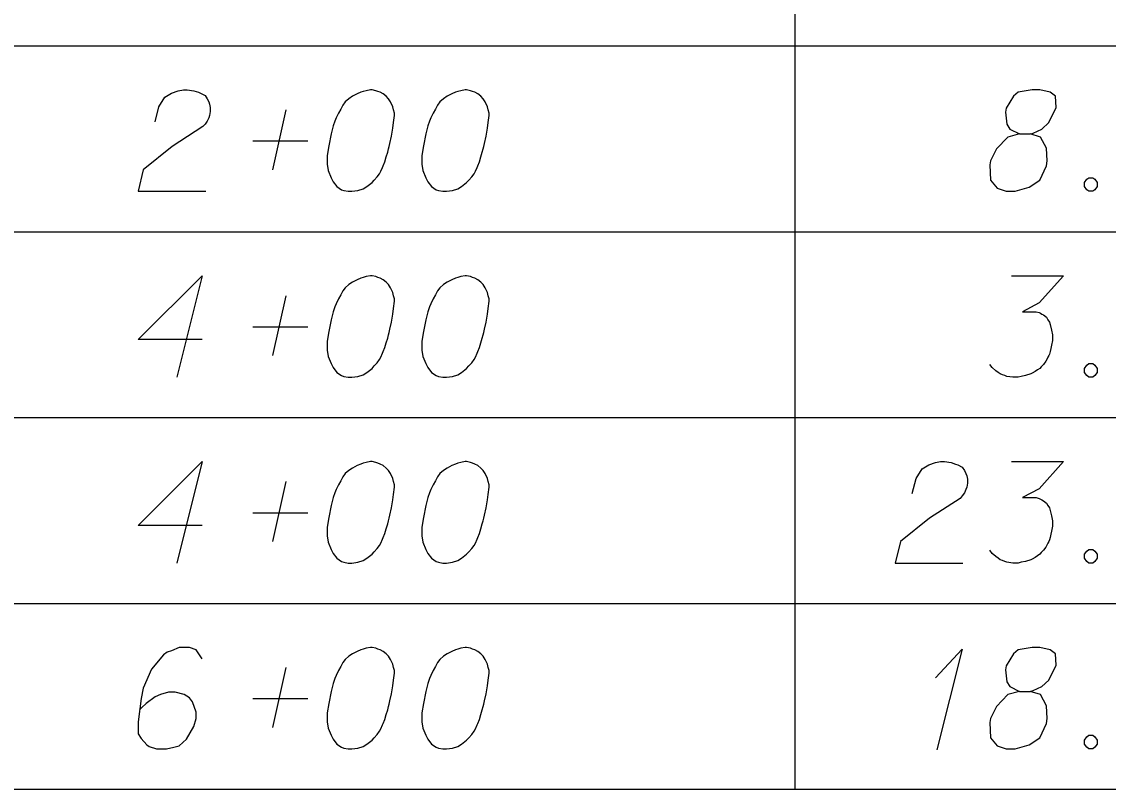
# Model space of a CAD drawing. Extents: x 2074207 to 2076812, y 516372 to 523312.
# Drawn here: x 2076345.6 to 2076397, y 517302 to 517338.3 of the extents above; entities that cross this region are included whole.
import ezdxf

# ---------------------------------------------------------------- set-up
doc = ezdxf.new("R2010")
doc.units = 0
for name, color, linetype in [('Prop DirtTable_ Soil Test Results - Outline (Major)', 7, 'Continuous'), ('Prop DirtTable_ Soil Test Results - Outline (Minor)', 7, 'Continuous'), ('Prop DirtTable_ Soil Test Results - Tx (Sample Data)', 7, 'Continuous')]:
    doc.layers.add(name, color=color, linetype=linetype)

msp = doc.modelspace()

# ---------------------------------------------------------------- linework, layer by layer
at = {"layer": 'Prop DirtTable_ Soil Test Results - Outline (Major)'}
msp.add_line((2076260.609, 517301.985), (2076811.903, 517301.985), dxfattribs=at)
at = {"layer": 'Prop DirtTable_ Soil Test Results - Outline (Minor)'}
for p, q in [((2076382.2, 517345.985), (2076382.2, 517337.185)), ((2076260.609, 517337.185), (2076811.903, 517337.185)), ((2076260.609, 517337.185), (2076811.903, 517337.185)), ((2076382.2, 517337.185), (2076382.2, 517328.385)), ((2076260.609, 517328.385), (2076811.903, 517328.385)), ((2076260.609, 517328.385), (2076811.903, 517328.385)), ((2076382.2, 517328.385), (2076382.2, 517319.585)), ((2076260.609, 517319.585), (2076811.903, 517319.585)), ((2076260.609, 517319.585), (2076811.903, 517319.585)), ((2076382.2, 517319.585), (2076382.2, 517310.785)), ((2076260.609, 517310.785), (2076811.903, 517310.785)), ((2076260.609, 517310.785), (2076811.903, 517310.785)), ((2076382.2, 517310.785), (2076382.2, 517301.985)), ((2076260.609, 517301.985), (2076811.903, 517301.985))]:
    msp.add_line(p, q, dxfattribs=at)
at = {"layer": 'Prop DirtTable_ Soil Test Results - Tx (Sample Data)'}
for points in [[(2076351.927, 517333.586), (2076352.103, 517334.304), (2076352.386, 517334.758), (2076352.703, 517334.947), (2076353.02, 517335.06), (2076353.267, 517335.098), (2076353.444, 517335.098), (2076353.761, 517335.06), (2076353.973, 517334.985), (2076354.079, 517334.947), (2076354.29, 517334.833), (2076354.396, 517334.682), (2076354.467, 517334.531), (2076354.502, 517334.418), (2076354.537, 517334.267), (2076354.537, 517334.078), (2076354.502, 517333.889), (2076354.467, 517333.775), (2076354.396, 517333.624), (2076354.29, 517333.473), (2076354.185, 517333.359), (2076352.738, 517332.415), (2076351.363, 517331.318), (2076351.116, 517330.298), (2076354.326, 517330.298)], [(2076362.192, 517335.098), (2076362.122, 517335.098), (2076361.91, 517335.06), (2076361.769, 517335.022), (2076361.663, 517334.985), (2076361.487, 517334.909), (2076361.275, 517334.796), (2076361.099, 517334.682), (2076360.922, 517334.531), (2076360.816, 517334.38), (2076360.711, 517334.191), (2076360.605, 517334.002), (2076360.499, 517333.775), (2076360.428, 517333.624), (2076360.358, 517333.397), (2076360.252, 517333.019), (2076360.146, 517332.452), (2076360.076, 517331.999), (2076360.076, 517331.583), (2076360.111, 517331.281), (2076360.252, 517330.941), (2076360.358, 517330.752), (2076360.534, 517330.525), (2076360.746, 517330.374), (2076360.852, 517330.336), (2076361.063, 517330.298), (2076361.24, 517330.298), (2076361.522, 517330.336), (2076361.769, 517330.411), (2076361.945, 517330.525), (2076362.192, 517330.714), (2076362.298, 517330.827), (2076362.439, 517330.978), (2076362.545, 517331.129), (2076362.615, 517331.243), (2076362.686, 517331.432), (2076362.721, 517331.507), (2076362.792, 517331.696), (2076362.862, 517331.923), (2076362.933, 517332.15), (2076362.968, 517332.301), (2076363.003, 517332.415), (2076363.039, 517332.566), (2076363.109, 517332.906), (2076363.145, 517333.095), (2076363.18, 517333.284), (2076363.215, 517333.548), (2076363.25, 517333.889), (2076363.25, 517334.002), (2076363.215, 517334.153), (2076363.18, 517334.304), (2076363.074, 517334.531), (2076362.968, 517334.682), (2076362.862, 517334.796), (2076362.721, 517334.909), (2076362.58, 517334.985), (2076362.474, 517335.022), (2076362.369, 517335.06), (2076362.192, 517335.098)], [(2076366.672, 517335.098), (2076366.602, 517335.098), (2076366.39, 517335.06), (2076366.249, 517335.022), (2076366.143, 517334.985), (2076365.967, 517334.909), (2076365.755, 517334.796), (2076365.579, 517334.682), (2076365.402, 517334.531), (2076365.296, 517334.38), (2076365.191, 517334.191), (2076365.085, 517334.002), (2076364.979, 517333.775), (2076364.908, 517333.624), (2076364.838, 517333.397), (2076364.732, 517333.019), (2076364.626, 517332.452), (2076364.556, 517331.999), (2076364.556, 517331.583), (2076364.591, 517331.281), (2076364.732, 517330.941), (2076364.838, 517330.752), (2076365.014, 517330.525), (2076365.226, 517330.374), (2076365.332, 517330.336), (2076365.543, 517330.298), (2076365.72, 517330.298), (2076366.002, 517330.336), (2076366.249, 517330.411), (2076366.425, 517330.525), (2076366.672, 517330.714), (2076366.778, 517330.827), (2076366.919, 517330.978), (2076367.025, 517331.129), (2076367.095, 517331.243), (2076367.166, 517331.432), (2076367.201, 517331.507), (2076367.272, 517331.696), (2076367.342, 517331.923), (2076367.413, 517332.15), (2076367.448, 517332.301), (2076367.483, 517332.415), (2076367.519, 517332.566), (2076367.589, 517332.906), (2076367.625, 517333.095), (2076367.66, 517333.284), (2076367.695, 517333.548), (2076367.73, 517333.889), (2076367.73, 517334.002), (2076367.695, 517334.153), (2076367.66, 517334.304), (2076367.554, 517334.531), (2076367.448, 517334.682), (2076367.342, 517334.796), (2076367.201, 517334.909), (2076367.06, 517334.985), (2076366.954, 517335.022), (2076366.849, 517335.06), (2076366.672, 517335.098)], [(2076392.847, 517333.019), (2076393.34, 517333.019), (2076393.482, 517333.057), (2076393.905, 517333.246), (2076394.222, 517333.548), (2076394.575, 517334.267), (2076394.54, 517334.796), (2076394.293, 517334.985), (2076393.799, 517335.098), (2076393.446, 517335.098), (2076392.776, 517334.985), (2076392.564, 517334.796), (2076392.212, 517334.229), (2076392.176, 517334.04), (2076392.247, 517333.473), (2076392.388, 517333.246), (2076392.847, 517333.019), (2076392.282, 517332.868), (2076391.753, 517332.301), (2076391.471, 517331.734), (2076391.436, 517331.545), (2076391.471, 517330.827), (2076391.788, 517330.449), (2076392.212, 517330.298), (2076392.635, 517330.298), (2076393.305, 517330.487), (2076393.799, 517330.827), (2076394.117, 517331.507), (2076394.152, 517331.734), (2076394.117, 517332.339), (2076393.834, 517332.868), (2076393.34, 517333.019)], [(2076357.5, 517331.318), (2076358.135, 517334.153)], [(2076356.548, 517332.679), (2076359.158, 517332.679)], [(2076396.127, 517330.941), (2076396.304, 517330.941), (2076396.409, 517330.865), (2076396.515, 517330.714), (2076396.515, 517330.525), (2076396.409, 517330.374), (2076396.304, 517330.298), (2076396.127, 517330.298), (2076396.021, 517330.374), (2076395.916, 517330.525), (2076395.916, 517330.714), (2076396.021, 517330.865), (2076396.127, 517330.941)], [(2076354.149, 517323.274), (2076351.116, 517323.274), (2076354.149, 517326.298), (2076352.95, 517321.498)], [(2076362.192, 517326.298), (2076362.122, 517326.298), (2076361.91, 517326.26), (2076361.769, 517326.222), (2076361.663, 517326.185), (2076361.487, 517326.109), (2076361.275, 517325.996), (2076361.099, 517325.882), (2076360.922, 517325.731), (2076360.816, 517325.58), (2076360.711, 517325.391), (2076360.605, 517325.202), (2076360.499, 517324.975), (2076360.428, 517324.824), (2076360.358, 517324.597), (2076360.252, 517324.219), (2076360.146, 517323.652), (2076360.076, 517323.199), (2076360.076, 517322.783), (2076360.111, 517322.481), (2076360.252, 517322.141), (2076360.358, 517321.952), (2076360.534, 517321.725), (2076360.746, 517321.574), (2076360.852, 517321.536), (2076361.063, 517321.498), (2076361.24, 517321.498), (2076361.522, 517321.536), (2076361.769, 517321.611), (2076361.945, 517321.725), (2076362.192, 517321.914), (2076362.298, 517322.027), (2076362.439, 517322.178), (2076362.545, 517322.329), (2076362.615, 517322.443), (2076362.686, 517322.632), (2076362.721, 517322.707), (2076362.792, 517322.896), (2076362.862, 517323.123), (2076362.933, 517323.35), (2076362.968, 517323.501), (2076363.003, 517323.615), (2076363.039, 517323.766), (2076363.109, 517324.106), (2076363.145, 517324.295), (2076363.18, 517324.484), (2076363.215, 517324.748), (2076363.25, 517325.089), (2076363.25, 517325.202), (2076363.215, 517325.353), (2076363.18, 517325.504), (2076363.074, 517325.731), (2076362.968, 517325.882), (2076362.862, 517325.996), (2076362.721, 517326.109), (2076362.58, 517326.185), (2076362.474, 517326.222), (2076362.369, 517326.26), (2076362.192, 517326.298)], [(2076366.672, 517326.298), (2076366.602, 517326.298), (2076366.39, 517326.26), (2076366.249, 517326.222), (2076366.143, 517326.185), (2076365.967, 517326.109), (2076365.755, 517325.996), (2076365.579, 517325.882), (2076365.402, 517325.731), (2076365.296, 517325.58), (2076365.191, 517325.391), (2076365.085, 517325.202), (2076364.979, 517324.975), (2076364.908, 517324.824), (2076364.838, 517324.597), (2076364.732, 517324.219), (2076364.626, 517323.652), (2076364.556, 517323.199), (2076364.556, 517322.783), (2076364.591, 517322.481), (2076364.732, 517322.141), (2076364.838, 517321.952), (2076365.014, 517321.725), (2076365.226, 517321.574), (2076365.332, 517321.536), (2076365.543, 517321.498), (2076365.72, 517321.498), (2076366.002, 517321.536), (2076366.249, 517321.611), (2076366.425, 517321.725), (2076366.672, 517321.914), (2076366.778, 517322.027), (2076366.919, 517322.178), (2076367.025, 517322.329), (2076367.095, 517322.443), (2076367.166, 517322.632), (2076367.201, 517322.707), (2076367.272, 517322.896), (2076367.342, 517323.123), (2076367.413, 517323.35), (2076367.448, 517323.501), (2076367.483, 517323.615), (2076367.519, 517323.766), (2076367.589, 517324.106), (2076367.625, 517324.295), (2076367.66, 517324.484), (2076367.695, 517324.748), (2076367.73, 517325.089), (2076367.73, 517325.202), (2076367.695, 517325.353), (2076367.66, 517325.504), (2076367.554, 517325.731), (2076367.448, 517325.882), (2076367.342, 517325.996), (2076367.201, 517326.109), (2076367.06, 517326.185), (2076366.954, 517326.222), (2076366.849, 517326.26), (2076366.672, 517326.298)], [(2076392.459, 517326.298), (2076394.928, 517326.298), (2076393.764, 517325.013), (2076392.988, 517324.597), (2076393.623, 517324.597), (2076393.764, 517324.559), (2076393.834, 517324.522), (2076393.905, 517324.484), (2076393.975, 517324.446), (2076394.117, 517324.333), (2076394.187, 517324.219), (2076394.258, 517324.106), (2076394.293, 517323.992), (2076394.363, 517323.728), (2076394.399, 517323.501), (2076394.399, 517323.388), (2076394.399, 517323.237), (2076394.363, 517323.01), (2076394.328, 517322.859), (2076394.293, 517322.707), (2076394.258, 517322.594), (2076394.222, 517322.518), (2076394.187, 517322.443), (2076394.152, 517322.367), (2076394.081, 517322.254), (2076393.975, 517322.103), (2076393.87, 517321.989), (2076393.799, 517321.914), (2076393.693, 517321.838), (2076393.587, 517321.763), (2076393.446, 517321.687), (2076393.376, 517321.649), (2076393.129, 517321.574), (2076392.917, 517321.536), (2076392.776, 517321.498), (2076392.529, 517321.498), (2076392.247, 517321.536), (2076392.141, 517321.574), (2076392.035, 517321.611), (2076391.929, 517321.649), (2076391.824, 517321.725), (2076391.718, 517321.8), (2076391.541, 517321.952), (2076391.436, 517322.103)], [(2076357.5, 517322.518), (2076358.135, 517325.353)], [(2076356.548, 517323.879), (2076359.158, 517323.879)], [(2076396.127, 517322.141), (2076396.304, 517322.141), (2076396.409, 517322.065), (2076396.515, 517321.914), (2076396.515, 517321.725), (2076396.409, 517321.574), (2076396.304, 517321.498), (2076396.127, 517321.498), (2076396.021, 517321.574), (2076395.916, 517321.725), (2076395.916, 517321.914), (2076396.021, 517322.065), (2076396.127, 517322.141)], [(2076354.149, 517314.474), (2076351.116, 517314.474), (2076354.149, 517317.498), (2076352.95, 517312.698)], [(2076362.192, 517317.498), (2076362.122, 517317.498), (2076361.91, 517317.46), (2076361.769, 517317.422), (2076361.663, 517317.385), (2076361.487, 517317.309), (2076361.275, 517317.196), (2076361.099, 517317.082), (2076360.922, 517316.931), (2076360.816, 517316.78), (2076360.711, 517316.591), (2076360.605, 517316.402), (2076360.499, 517316.175), (2076360.428, 517316.024), (2076360.358, 517315.797), (2076360.252, 517315.419), (2076360.146, 517314.852), (2076360.076, 517314.399), (2076360.076, 517313.983), (2076360.111, 517313.681), (2076360.252, 517313.341), (2076360.358, 517313.152), (2076360.534, 517312.925), (2076360.746, 517312.774), (2076360.852, 517312.736), (2076361.063, 517312.698), (2076361.24, 517312.698), (2076361.522, 517312.736), (2076361.769, 517312.811), (2076361.945, 517312.925), (2076362.192, 517313.114), (2076362.298, 517313.227), (2076362.439, 517313.378), (2076362.545, 517313.529), (2076362.615, 517313.643), (2076362.686, 517313.832), (2076362.721, 517313.907), (2076362.792, 517314.096), (2076362.862, 517314.323), (2076362.933, 517314.55), (2076362.968, 517314.701), (2076363.003, 517314.815), (2076363.039, 517314.966), (2076363.109, 517315.306), (2076363.145, 517315.495), (2076363.18, 517315.684), (2076363.215, 517315.948), (2076363.25, 517316.289), (2076363.25, 517316.402), (2076363.215, 517316.553), (2076363.18, 517316.704), (2076363.074, 517316.931), (2076362.968, 517317.082), (2076362.862, 517317.196), (2076362.721, 517317.309), (2076362.58, 517317.385), (2076362.474, 517317.422), (2076362.369, 517317.46), (2076362.192, 517317.498)], [(2076366.672, 517317.498), (2076366.602, 517317.498), (2076366.39, 517317.46), (2076366.249, 517317.422), (2076366.143, 517317.385), (2076365.967, 517317.309), (2076365.755, 517317.196), (2076365.579, 517317.082), (2076365.402, 517316.931), (2076365.296, 517316.78), (2076365.191, 517316.591), (2076365.085, 517316.402), (2076364.979, 517316.175), (2076364.908, 517316.024), (2076364.838, 517315.797), (2076364.732, 517315.419), (2076364.626, 517314.852), (2076364.556, 517314.399), (2076364.556, 517313.983), (2076364.591, 517313.681), (2076364.732, 517313.341), (2076364.838, 517313.152), (2076365.014, 517312.925), (2076365.226, 517312.774), (2076365.332, 517312.736), (2076365.543, 517312.698), (2076365.72, 517312.698), (2076366.002, 517312.736), (2076366.249, 517312.811), (2076366.425, 517312.925), (2076366.672, 517313.114), (2076366.778, 517313.227), (2076366.919, 517313.378), (2076367.025, 517313.529), (2076367.095, 517313.643), (2076367.166, 517313.832), (2076367.201, 517313.907), (2076367.272, 517314.096), (2076367.342, 517314.323), (2076367.413, 517314.55), (2076367.448, 517314.701), (2076367.483, 517314.815), (2076367.519, 517314.966), (2076367.589, 517315.306), (2076367.625, 517315.495), (2076367.66, 517315.684), (2076367.695, 517315.948), (2076367.73, 517316.289), (2076367.73, 517316.402), (2076367.695, 517316.553), (2076367.66, 517316.704), (2076367.554, 517316.931), (2076367.448, 517317.082), (2076367.342, 517317.196), (2076367.201, 517317.309), (2076367.06, 517317.385), (2076366.954, 517317.422), (2076366.849, 517317.46), (2076366.672, 517317.498)], [(2076387.767, 517315.986), (2076387.943, 517316.704), (2076388.226, 517317.158), (2076388.543, 517317.347), (2076388.86, 517317.46), (2076389.107, 517317.498), (2076389.284, 517317.498), (2076389.601, 517317.46), (2076389.813, 517317.385), (2076389.919, 517317.347), (2076390.13, 517317.233), (2076390.236, 517317.082), (2076390.307, 517316.931), (2076390.342, 517316.818), (2076390.377, 517316.667), (2076390.377, 517316.478), (2076390.342, 517316.289), (2076390.307, 517316.175), (2076390.236, 517316.024), (2076390.13, 517315.873), (2076390.025, 517315.759), (2076388.578, 517314.815), (2076387.203, 517313.718), (2076386.956, 517312.698), (2076390.166, 517312.698)], [(2076392.459, 517317.498), (2076394.928, 517317.498), (2076393.764, 517316.213), (2076392.988, 517315.797), (2076393.623, 517315.797), (2076393.764, 517315.759), (2076393.834, 517315.722), (2076393.905, 517315.684), (2076393.975, 517315.646), (2076394.117, 517315.533), (2076394.187, 517315.419), (2076394.258, 517315.306), (2076394.293, 517315.192), (2076394.363, 517314.928), (2076394.399, 517314.701), (2076394.399, 517314.588), (2076394.399, 517314.437), (2076394.363, 517314.21), (2076394.328, 517314.059), (2076394.293, 517313.907), (2076394.258, 517313.794), (2076394.222, 517313.718), (2076394.187, 517313.643), (2076394.152, 517313.567), (2076394.081, 517313.454), (2076393.975, 517313.303), (2076393.87, 517313.189), (2076393.799, 517313.114), (2076393.693, 517313.038), (2076393.587, 517312.963), (2076393.446, 517312.887), (2076393.376, 517312.849), (2076393.129, 517312.774), (2076392.917, 517312.736), (2076392.776, 517312.698), (2076392.529, 517312.698), (2076392.247, 517312.736), (2076392.141, 517312.774), (2076392.035, 517312.811), (2076391.929, 517312.849), (2076391.824, 517312.925), (2076391.718, 517313), (2076391.541, 517313.152), (2076391.436, 517313.303)], [(2076357.5, 517313.718), (2076358.135, 517316.553)], [(2076356.548, 517315.079), (2076359.158, 517315.079)], [(2076396.127, 517313.341), (2076396.304, 517313.341), (2076396.409, 517313.265), (2076396.515, 517313.114), (2076396.515, 517312.925), (2076396.409, 517312.774), (2076396.304, 517312.698), (2076396.127, 517312.698), (2076396.021, 517312.774), (2076395.916, 517312.925), (2076395.916, 517313.114), (2076396.021, 517313.265), (2076396.127, 517313.341)], [(2076354.149, 517308.169), (2076353.867, 517308.585), (2076353.55, 517308.698), (2076353.056, 517308.698), (2076352.703, 517308.547), (2076352.491, 517308.471), (2076352.315, 517308.358), (2076351.751, 517307.678), (2076351.363, 517306.77), (2076351.257, 517306.279), (2076351.116, 517305.183), (2076351.116, 517304.616), (2076351.257, 517304.389), (2076351.539, 517304.087), (2076351.645, 517304.011), (2076351.998, 517303.898), (2076352.456, 517303.898), (2076352.809, 517303.974), (2076353.056, 517304.049), (2076353.409, 517304.352), (2076353.761, 517304.956), (2076353.867, 517305.334), (2076353.867, 517305.637), (2076353.691, 517306.128), (2076353.55, 517306.317), (2076353.303, 517306.468), (2076352.879, 517306.581), (2076352.562, 517306.581), (2076352.174, 517306.468), (2076351.927, 517306.355), (2076351.504, 517306.052), (2076351.292, 517305.863), (2076351.186, 517305.75)], [(2076362.192, 517308.698), (2076362.122, 517308.698), (2076361.91, 517308.66), (2076361.769, 517308.622), (2076361.663, 517308.585), (2076361.487, 517308.509), (2076361.275, 517308.396), (2076361.099, 517308.282), (2076360.922, 517308.131), (2076360.816, 517307.98), (2076360.711, 517307.791), (2076360.605, 517307.602), (2076360.499, 517307.375), (2076360.428, 517307.224), (2076360.358, 517306.997), (2076360.252, 517306.619), (2076360.146, 517306.052), (2076360.076, 517305.599), (2076360.076, 517305.183), (2076360.111, 517304.881), (2076360.252, 517304.541), (2076360.358, 517304.352), (2076360.534, 517304.125), (2076360.746, 517303.974), (2076360.852, 517303.936), (2076361.063, 517303.898), (2076361.24, 517303.898), (2076361.522, 517303.936), (2076361.769, 517304.011), (2076361.945, 517304.125), (2076362.192, 517304.314), (2076362.298, 517304.427), (2076362.439, 517304.578), (2076362.545, 517304.729), (2076362.615, 517304.843), (2076362.686, 517305.032), (2076362.721, 517305.107), (2076362.792, 517305.296), (2076362.862, 517305.523), (2076362.933, 517305.75), (2076362.968, 517305.901), (2076363.003, 517306.015), (2076363.039, 517306.166), (2076363.109, 517306.506), (2076363.145, 517306.695), (2076363.18, 517306.884), (2076363.215, 517307.148), (2076363.25, 517307.489), (2076363.25, 517307.602), (2076363.215, 517307.753), (2076363.18, 517307.904), (2076363.074, 517308.131), (2076362.968, 517308.282), (2076362.862, 517308.396), (2076362.721, 517308.509), (2076362.58, 517308.585), (2076362.474, 517308.622), (2076362.369, 517308.66), (2076362.192, 517308.698)], [(2076366.672, 517308.698), (2076366.602, 517308.698), (2076366.39, 517308.66), (2076366.249, 517308.622), (2076366.143, 517308.585), (2076365.967, 517308.509), (2076365.755, 517308.396), (2076365.579, 517308.282), (2076365.402, 517308.131), (2076365.296, 517307.98), (2076365.191, 517307.791), (2076365.085, 517307.602), (2076364.979, 517307.375), (2076364.908, 517307.224), (2076364.838, 517306.997), (2076364.732, 517306.619), (2076364.626, 517306.052), (2076364.556, 517305.599), (2076364.556, 517305.183), (2076364.591, 517304.881), (2076364.732, 517304.541), (2076364.838, 517304.352), (2076365.014, 517304.125), (2076365.226, 517303.974), (2076365.332, 517303.936), (2076365.543, 517303.898), (2076365.72, 517303.898), (2076366.002, 517303.936), (2076366.249, 517304.011), (2076366.425, 517304.125), (2076366.672, 517304.314), (2076366.778, 517304.427), (2076366.919, 517304.578), (2076367.025, 517304.729), (2076367.095, 517304.843), (2076367.166, 517305.032), (2076367.201, 517305.107), (2076367.272, 517305.296), (2076367.342, 517305.523), (2076367.413, 517305.75), (2076367.448, 517305.901), (2076367.483, 517306.015), (2076367.519, 517306.166), (2076367.589, 517306.506), (2076367.625, 517306.695), (2076367.66, 517306.884), (2076367.695, 517307.148), (2076367.73, 517307.489), (2076367.73, 517307.602), (2076367.695, 517307.753), (2076367.66, 517307.904), (2076367.554, 517308.131), (2076367.448, 517308.282), (2076367.342, 517308.396), (2076367.201, 517308.509), (2076367.06, 517308.585), (2076366.954, 517308.622), (2076366.849, 517308.66), (2076366.672, 517308.698)], [(2076388.86, 517307.262), (2076390.13, 517308.622), (2076388.931, 517303.86)], [(2076392.847, 517306.619), (2076393.34, 517306.619), (2076393.482, 517306.657), (2076393.905, 517306.846), (2076394.222, 517307.148), (2076394.575, 517307.867), (2076394.54, 517308.396), (2076394.293, 517308.585), (2076393.799, 517308.698), (2076393.446, 517308.698), (2076392.776, 517308.585), (2076392.564, 517308.396), (2076392.212, 517307.829), (2076392.176, 517307.64), (2076392.247, 517307.073), (2076392.388, 517306.846), (2076392.847, 517306.619), (2076392.282, 517306.468), (2076391.753, 517305.901), (2076391.471, 517305.334), (2076391.436, 517305.145), (2076391.471, 517304.427), (2076391.788, 517304.049), (2076392.212, 517303.898), (2076392.635, 517303.898), (2076393.305, 517304.087), (2076393.799, 517304.427), (2076394.117, 517305.107), (2076394.152, 517305.334), (2076394.117, 517305.939), (2076393.834, 517306.468), (2076393.34, 517306.619)], [(2076357.5, 517304.918), (2076358.135, 517307.753)], [(2076356.548, 517306.279), (2076359.158, 517306.279)], [(2076396.127, 517304.541), (2076396.304, 517304.541), (2076396.409, 517304.465), (2076396.515, 517304.314), (2076396.515, 517304.125), (2076396.409, 517303.974), (2076396.304, 517303.898), (2076396.127, 517303.898), (2076396.021, 517303.974), (2076395.916, 517304.125), (2076395.916, 517304.314), (2076396.021, 517304.465), (2076396.127, 517304.541)]]:
    msp.add_lwpolyline(points, dxfattribs=at)

doc.saveas('drawing.dxf')
